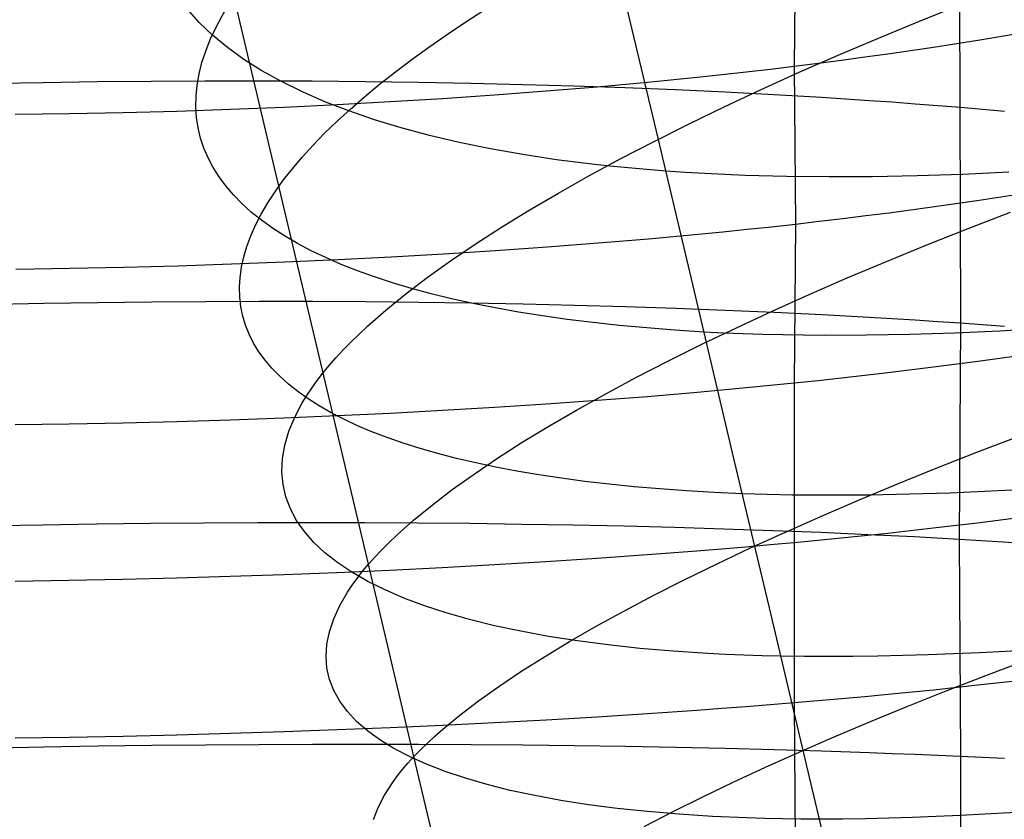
# Model space of a CAD drawing. Extents: x -383 to 1849, y -1185 to -529.
# Tile 552 of 656: x 411.67 to 420.64, y -1004.58 to -997.29. Entities that reach past the tile are written whole.
import ezdxf

# ---------------------------------------------------------------- set-up
doc = ezdxf.new("R2010")
doc.units = 0
doc.layers.add('PREDEFINITO', color=7, linetype='CONTINUOUS')

msp = doc.modelspace()

# ---------------------------------------------------------------- linework, layer by layer
at = {"layer": 'PREDEFINITO'}
for p, q in [((420.2329, -996.1281, 674.1965), (420.2443, -1000.0532, 674.9171)), ((418.7392, -996.2829, 647.5771), (418.7301, -997.7163, 647.9578)), ((417.4726, -998.3044, 499.5317), (417.1269, -996.8491, 499.939)), ((414.0228, -998.7685, 484.8167), (413.6116, -997.0372, 485.2384)), ((413.3041, -997.3154, 492.1991), (413.1971, -997.195, 491.7343)), ((419.8724, -997.3031, 476.544), (420.257, -997.1495, 476.2795)), ((413.4257, -997.4316, 492.6615), (413.3041, -997.3154, 492.1991)), ((419.4968, -997.4577, 476.8212), (419.8724, -997.3031, 476.544)), ((413.5616, -997.5438, 493.1211), (413.4257, -997.4316, 492.6615)), ((419.1305, -997.6133, 477.1105), (419.4968, -997.4577, 476.8212)), ((420.8007, -997.4127, 649.2038), (420.4041, -997.4791, 648.9265)), ((413.7117, -997.6516, 493.5772), (413.5616, -997.5438, 493.1211)), ((419.9984, -997.5428, 648.6628), (419.584, -997.6036, 648.4131)), ((420.4041, -997.4791, 648.9265), (419.9984, -997.5428, 648.6628)), ((418.7738, -997.7696, 477.4117), (419.1305, -997.6133, 477.1105)), ((419.3736, -997.6329, 648.2937), (419.1612, -997.6615, 648.178)), ((419.584, -997.6036, 648.4131), (419.3736, -997.6329, 648.2937)), ((413.8759, -997.755, 494.0294), (413.7117, -997.6516, 493.5772)), ((418.7301, -997.7163, 647.9578), (418.5116, -997.7425, 647.8535)), ((418.9466, -997.6893, 648.066), (418.7301, -997.7163, 647.9578)), ((418.7301, -997.7163, 647.9578), (418.74, -999.1551, 648.3188)), ((419.1612, -997.6615, 648.178), (418.9466, -997.6893, 648.066)), ((414.0539, -997.8538, 494.4772), (413.8759, -997.755, 494.0294)), ((417.8451, -997.8163, 647.5635), (417.3922, -997.8615, 647.3893)), ((418.0691, -997.7925, 647.6563), (417.8451, -997.8163, 647.5635)), ((418.2913, -997.7679, 647.753), (418.0691, -997.7925, 647.6563)), ((418.5116, -997.7425, 647.8535), (418.2913, -997.7679, 647.753)), ((418.4272, -997.9265, 477.7244), (418.7738, -997.7696, 477.4117)), ((411.3889, -997.8707, 676.9617), (411.8811, -997.8611, 676.9698)), ((411.8811, -997.8611, 676.9698), (412.3735, -997.8538, 676.9629)), ((412.3735, -997.8538, 676.9629), (412.8655, -997.8488, 676.9409)), ((412.8655, -997.8488, 676.9409), (413.3567, -997.8462, 676.9039)), ((413.3567, -997.8462, 676.9039), (413.8464, -997.8459, 676.852)), ((413.8464, -997.8459, 676.852), (414.3342, -997.8479, 676.7851)), ((414.2457, -997.948, 494.92), (414.0539, -997.8538, 494.4772)), ((414.3342, -997.8479, 676.7851), (414.8194, -997.8523, 676.7034)), ((414.8194, -997.8523, 676.7034), (415.3016, -997.859, 676.6067)), ((415.3016, -997.859, 676.6067), (415.7801, -997.868, 676.4953)), ((415.7801, -997.868, 676.4953), (416.2544, -997.8794, 676.369)), ((416.2544, -997.8794, 676.369), (416.724, -997.8931, 676.228)), ((416.933, -997.9036, 647.2305), (416.4682, -997.9424, 647.0869)), ((416.724, -997.8931, 676.228), (417.1884, -997.9092, 676.0722)), ((417.3922, -997.8615, 647.3893), (416.933, -997.9036, 647.2305)), ((417.1884, -997.9092, 676.0722), (417.6468, -997.9276, 675.9017)), ((414.451, -998.0374, 495.3574), (414.2457, -997.948, 494.92)), ((415.9982, -997.9781, 646.9585), (415.5237, -998.0106, 646.8454)), ((416.4682, -997.9424, 647.0869), (415.9982, -997.9781, 646.9585)), ((417.6468, -997.9276, 675.9017), (418.099, -997.9484, 675.7166)), ((418.0911, -998.0837, 478.0482), (418.4272, -997.9265, 477.7244)), ((418.099, -997.9484, 675.7166), (418.5441, -997.9716, 675.5168)), ((418.5441, -997.9716, 675.5168), (418.9818, -997.9972, 675.3025)), ((418.9818, -997.9972, 675.3025), (419.4115, -998.0251, 675.0735)), ((414.078, -998.0889, 646.5968), (413.5906, -998.1086, 646.5441)), ((414.563, -998.066, 646.6646), (414.078, -998.0889, 646.5968)), ((414.6697, -998.1219, 495.7888), (414.451, -998.0374, 495.3574)), ((415.0451, -998.0399, 646.7474), (414.563, -998.066, 646.6646)), ((415.5237, -998.0106, 646.8454), (415.0451, -998.0399, 646.7474)), ((417.7657, -998.2412, 478.3827), (418.0911, -998.0837, 478.0482)), ((419.4115, -998.0251, 675.0735), (419.6231, -998.0399, 674.9536)), ((419.6231, -998.0399, 674.9536), (419.8325, -998.0554, 674.8301)), ((419.8325, -998.0554, 674.8301), (420.0397, -998.0714, 674.7029)), ((420.0397, -998.0714, 674.7029), (420.2445, -998.0881, 674.5721)), ((420.2445, -998.0881, 674.5721), (420.4468, -998.1053, 674.4377)), ((412.1195, -998.1485, 646.4761), (411.6279, -998.1553, 646.4833)), ((412.6108, -998.1384, 646.4838), (412.1195, -998.1485, 646.4761)), ((413.1014, -998.1251, 646.5064), (412.6108, -998.1384, 646.4838)), ((413.5906, -998.1086, 646.5441), (413.1014, -998.1251, 646.5064)), ((414.9017, -998.2014, 496.2138), (414.6697, -998.1219, 495.7888)), ((420.4468, -998.1053, 674.4377), (420.6468, -998.1231, 674.2997)), ((415.1468, -998.2757, 496.6318), (414.9017, -998.2014, 496.2138)), ((417.4515, -998.3988, 478.7276), (417.7657, -998.2412, 478.3827)), ((415.4048, -998.3447, 497.0422), (415.1468, -998.2757, 496.6318)), ((415.6755, -998.4084, 497.4447), (415.4048, -998.3447, 497.0422)), ((417.8197, -999.7665, 499.1519), (417.4726, -998.3044, 499.5317)), ((415.9589, -998.4665, 497.8387), (415.6755, -998.4084, 497.4447)), ((417.1488, -998.5562, 479.0825), (417.4515, -998.3988, 478.7276)), ((416.2547, -998.5189, 498.2236), (415.9589, -998.4665, 497.8387)), ((416.5628, -998.5656, 498.599), (416.2547, -998.5189, 498.2236)), ((416.8831, -998.6064, 498.9643), (416.5628, -998.5656, 498.599)), ((416.8581, -998.7132, 479.4471), (417.1488, -998.5562, 479.0825)), ((417.0477, -998.6246, 499.1431), (416.8831, -998.6064, 498.9643)), ((417.2153, -998.6412, 499.3191), (417.0477, -998.6246, 499.1431)), ((416.5796, -998.8698, 479.8209), (416.8581, -998.7132, 479.4471)), ((417.3858, -998.6563, 499.4924), (417.2153, -998.6412, 499.3191)), ((417.5593, -998.6698, 499.6628), (417.3858, -998.6563, 499.4924)), ((417.7356, -998.6818, 499.8304), (417.5593, -998.6698, 499.6628)), ((417.9149, -998.6922, 499.995), (417.7356, -998.6818, 499.8304)), ((418.0969, -998.7011, 500.1567), (417.9149, -998.6922, 499.995)), ((418.2816, -998.7085, 500.3155), (418.0969, -998.7011, 500.1567)), ((418.6589, -998.7186, 500.624), (418.2816, -998.7085, 500.3155)), ((419.0463, -998.7227, 500.9206), (418.6589, -998.7186, 500.624)), ((419.4433, -998.7208, 501.205), (419.0463, -998.7227, 500.9206)), ((419.8493, -998.713, 501.477), (419.4433, -998.7208, 501.205)), ((420.2638, -998.6993, 501.7366), (419.8493, -998.713, 501.477)), ((420.6862, -998.68, 501.9835), (420.2638, -998.6993, 501.7366)), ((414.8488, -1002.2524, 484.0746), (414.0228, -998.7685, 484.8167)), ((416.3138, -999.0258, 480.2036), (416.5796, -998.8698, 479.8209)), ((420.8103, -998.8767, 649.5679), (420.4138, -998.9376, 649.29)), ((420.4138, -998.9376, 649.29), (420.0083, -998.9959, 649.0256)), ((416.061, -999.1809, 480.5949), (416.3138, -999.0258, 480.2036)), ((419.3835, -999.0786, 648.6556), (419.171, -999.1048, 648.5396)), ((419.5939, -999.0517, 648.7753), (419.3835, -999.0786, 648.6556)), ((420.0083, -998.9959, 649.0256), (419.5939, -999.0517, 648.7753)), ((420.3143, -999.1933, 476.1544), (420.6995, -999.0448, 475.8892)), ((418.74, -999.1551, 648.3188), (418.5214, -999.1792, 648.2141)), ((418.74, -999.1551, 648.3188), (418.7295, -1000.6029, 648.6418)), ((418.9565, -999.1303, 648.4273), (418.74, -999.1551, 648.3188)), ((419.171, -999.1048, 648.5396), (418.9565, -999.1303, 648.4273)), ((415.8215, -999.3349, 480.9943), (416.061, -999.1809, 480.5949)), ((417.8548, -999.2472, 647.9232), (417.4017, -999.289, 647.7484)), ((418.0788, -999.2253, 648.0163), (417.8548, -999.2472, 647.9232)), ((418.301, -999.2026, 648.1133), (418.0788, -999.2253, 648.0163)), ((418.5214, -999.1792, 648.2141), (418.301, -999.2026, 648.1133)), ((419.9379, -999.3427, 476.4322), (420.3143, -999.1933, 476.1544)), ((415.5959, -999.4878, 481.4015), (415.8215, -999.3349, 480.9943)), ((416.9424, -999.3278, 647.589), (416.4774, -999.3638, 647.4449)), ((417.4017, -999.289, 647.7484), (416.9424, -999.3278, 647.589)), ((419.5708, -999.4928, 476.7222), (419.9379, -999.3427, 476.4322)), ((415.5324, -999.4272, 647.2023), (415.0536, -999.4546, 647.1038)), ((416.0072, -999.397, 647.3159), (415.5324, -999.4272, 647.2023)), ((416.4774, -999.3638, 647.4449), (416.0072, -999.397, 647.3159)), ((413.5982, -999.5193, 646.899), (413.1087, -999.5351, 646.861)), ((414.086, -999.5006, 646.9522), (413.5982, -999.5193, 646.899)), ((414.5713, -999.479, 647.0204), (414.086, -999.5006, 646.9522)), ((415.0536, -999.4546, 647.1038), (414.5713, -999.479, 647.0204)), ((415.3843, -999.6393, 481.8162), (415.5959, -999.4878, 481.4015)), ((419.2134, -999.6434, 477.0242), (419.5708, -999.4928, 476.7222)), ((412.1261, -999.558, 646.8299), (411.6342, -999.5651, 646.8368)), ((412.6178, -999.548, 646.8379), (412.1261, -999.558, 646.8299)), ((413.1087, -999.5351, 646.861), (412.6178, -999.548, 646.8379)), ((415.1873, -999.7893, 482.2379), (415.3843, -999.6393, 481.8162)), ((418.866, -999.7944, 477.3377), (419.2134, -999.6434, 477.0242)), ((415.0051, -999.9376, 482.6663), (415.1873, -999.7893, 482.2379)), ((418.1678, -1001.2365, 498.8011), (417.8197, -999.7665, 499.1519)), ((418.5289, -999.9455, 477.6623), (418.866, -999.7944, 477.3377)), ((411.3959, -999.8829, 677.3151), (411.8877, -999.8735, 677.3233)), ((411.8877, -999.8735, 677.3233), (412.3797, -999.866, 677.3163)), ((412.3797, -999.866, 677.3163), (412.8713, -999.8606, 677.2943)), ((412.8713, -999.8606, 677.2943), (413.3621, -999.8573, 677.2571)), ((413.3621, -999.8573, 677.2571), (413.8515, -999.8559, 677.205)), ((413.8515, -999.8559, 677.205), (414.3388, -999.8566, 677.1379)), ((414.3388, -999.8566, 677.1379), (414.8236, -999.8594, 677.0558)), ((414.8236, -999.8594, 677.0558), (415.3054, -999.8642, 676.9588)), ((415.3054, -999.8642, 676.9588), (415.7835, -999.871, 676.8469)), ((415.7835, -999.871, 676.8469), (416.2574, -999.8799, 676.7201)), ((416.2574, -999.8799, 676.7201), (416.7266, -999.8909, 676.5786)), ((416.7266, -999.8909, 676.5786), (417.1906, -999.9039, 676.4222)), ((414.8382, -1000.0839, 483.101), (415.0051, -999.9376, 482.6663)), ((417.1906, -999.9039, 676.4222), (417.6487, -999.919, 676.2512)), ((417.6487, -999.919, 676.2512), (418.1004, -999.9361, 676.0654)), ((418.1004, -999.9361, 676.0654), (418.5452, -999.9554, 675.8649)), ((418.2026, -1000.0967, 477.9977), (418.5289, -999.9455, 477.6623)), ((418.5452, -999.9554, 675.8649), (418.9826, -999.9767, 675.6499)), ((418.9826, -999.9767, 675.6499), (419.4119, -1000.0001, 675.4202)), ((419.4119, -1000.0001, 675.4202), (419.6234, -1000.0126, 675.2999)), ((419.6234, -1000.0126, 675.2999), (419.8327, -1000.0256, 675.1759)), ((419.8327, -1000.0256, 675.1759), (420.0397, -1000.0392, 675.0483)), ((420.0397, -1000.0392, 675.0483), (420.2443, -1000.0532, 674.9171)), ((420.2443, -1000.0532, 674.9171), (420.2332, -1002.0236, 675.2289)), ((420.2443, -1000.0532, 674.9171), (420.4466, -1000.0678, 674.7823)), ((420.4466, -1000.0678, 674.7823), (420.6464, -1000.0829, 674.6439)), ((414.6869, -1000.2282, 483.5416), (414.8382, -1000.0839, 483.101)), ((417.8874, -1000.2478, 478.3435), (418.2026, -1000.0967, 477.9977)), ((418.083, -1000.1453, 499.4532), (417.9074, -1000.1363, 499.2846)), ((418.2615, -1000.1528, 499.6189), (418.083, -1000.1453, 499.4532)), ((418.4427, -1000.1587, 499.7817), (418.2615, -1000.1528, 499.6189)), ((418.6267, -1000.1632, 499.9414), (418.4427, -1000.1587, 499.7817)), ((419.7843, -1000.1594, 500.8366), (419.3886, -1000.1664, 500.5504)), ((420.189, -1000.1466, 501.1103), (419.7843, -1000.1594, 500.8366)), ((420.6023, -1000.1283, 501.3714), (420.189, -1000.1466, 501.1103)), ((421.0237, -1000.1045, 501.6199), (420.6023, -1000.1283, 501.3714)), ((414.6172, -1000.2995, 483.7641), (414.6869, -1000.2282, 483.5416)), ((417.5837, -1000.3985, 478.6994), (417.8874, -1000.2478, 478.3435)), ((419.0026, -1000.1677, 500.252), (418.6267, -1000.1632, 499.9414)), ((419.3886, -1000.1664, 500.5504), (419.0026, -1000.1677, 500.252)), ((414.5516, -1000.3702, 483.9879), (414.6172, -1000.2995, 483.7641)), ((414.49, -1000.4403, 484.213), (414.5516, -1000.3702, 483.9879)), ((417.2918, -1000.5487, 479.065), (417.5837, -1000.3985, 478.6994)), ((420.4037, -1000.4045, 649.6173), (419.998, -1000.4577, 649.3518)), ((420.8003, -1000.3491, 649.8965), (420.4037, -1000.4045, 649.6173)), ((414.3794, -1000.5787, 484.6669), (414.4326, -1000.5098, 484.4393)), ((414.4326, -1000.5098, 484.4393), (414.49, -1000.4403, 484.213)), ((419.5835, -1000.5085, 649.1004), (419.3731, -1000.533, 648.9801)), ((419.998, -1000.4577, 649.3518), (419.5835, -1000.5085, 649.1004)), ((414.3303, -1000.6468, 484.8956), (414.3794, -1000.5787, 484.6669)), ((417.0122, -1000.6983, 479.4399), (417.2918, -1000.5487, 479.065)), ((418.7295, -1000.6029, 648.6418), (418.511, -1000.6249, 648.5367)), ((418.7295, -1000.6029, 648.6418), (418.7274, -1002.0566, 648.9411)), ((418.946, -1000.5802, 648.7508), (418.7295, -1000.6029, 648.6418)), ((419.1605, -1000.5569, 648.8636), (418.946, -1000.5802, 648.7508)), ((419.3731, -1000.533, 648.9801), (419.1605, -1000.5569, 648.8636)), ((414.2854, -1000.7143, 485.1254), (414.3303, -1000.6468, 484.8956)), ((416.7451, -1000.847, 479.8238), (417.0122, -1000.6983, 479.4399)), ((417.8444, -1000.6872, 648.2445), (417.3914, -1000.7255, 648.069)), ((418.0683, -1000.6671, 648.3381), (417.8444, -1000.6872, 648.2445)), ((418.2906, -1000.6463, 648.4355), (418.0683, -1000.6671, 648.3381)), ((418.511, -1000.6249, 648.5367), (418.2906, -1000.6463, 648.4355)), ((414.1752, -1000.9127, 485.8207), (414.2445, -1000.7811, 485.3562)), ((414.2445, -1000.7811, 485.3562), (414.2854, -1000.7143, 485.1254)), ((416.9322, -1000.7612, 647.9089), (416.4674, -1000.7943, 647.7641)), ((417.3914, -1000.7255, 648.069), (416.9322, -1000.7612, 647.9089)), ((415.0443, -1000.8783, 647.4216), (414.5622, -1000.9011, 647.338)), ((415.5229, -1000.8529, 647.5205), (415.0443, -1000.8783, 647.4216)), ((415.9974, -1000.8249, 647.6347), (415.5229, -1000.8529, 647.5205)), ((416.4674, -1000.7943, 647.7641), (415.9974, -1000.8249, 647.6347)), ((416.491, -1000.9948, 480.2163), (416.7451, -1000.847, 479.8238)), ((412.6101, -1000.9664, 647.1548), (412.1188, -1000.9762, 647.1467)), ((413.1006, -1000.954, 647.1779), (412.6101, -1000.9664, 647.1548)), ((413.5898, -1000.939, 647.2161), (413.1006, -1000.954, 647.1779)), ((414.0772, -1000.9213, 647.2695), (413.5898, -1000.939, 647.2161)), ((414.5622, -1000.9011, 647.338), (414.0772, -1000.9213, 647.2695)), ((414.1221, -1001.0413, 486.2884), (414.1752, -1000.9127, 485.8207)), ((412.1188, -1000.9762, 647.1467), (411.6272, -1000.9834, 647.1537)), ((414.0851, -1001.167, 486.7589), (414.1221, -1001.0413, 486.2884)), ((416.2503, -1001.1414, 480.6169), (416.491, -1000.9948, 480.2163)), ((416.0233, -1001.2867, 481.0255), (416.2503, -1001.1414, 480.6169)), ((420.3933, -1001.2325, 476.0824), (420.7714, -1001.088, 475.8031)), ((414.0641, -1001.2896, 487.2316), (414.0851, -1001.167, 486.7589)), ((418.5178, -1002.7123, 498.4792), (418.1678, -1001.2365, 498.8011)), ((420.0245, -1001.3775, 476.3741), (420.3933, -1001.2325, 476.0824)), ((414.0589, -1001.409, 487.7061), (414.0641, -1001.2896, 487.2316)), ((415.8103, -1001.4305, 481.4415), (416.0233, -1001.2867, 481.0255)), ((414.0693, -1001.5252, 488.1818), (414.0589, -1001.409, 487.7061)), ((419.6652, -1001.5228, 476.6777), (420.0245, -1001.3775, 476.3741)), ((415.6118, -1001.5726, 481.8647), (415.8103, -1001.4305, 481.4415)), ((414.0952, -1001.638, 488.6581), (414.0693, -1001.5252, 488.1818)), ((415.4281, -1001.7129, 482.2946), (415.6118, -1001.5726, 481.8647)), ((419.3159, -1001.6682, 476.9929), (419.6652, -1001.5228, 476.6777)), ((414.1364, -1001.7474, 489.1347), (414.0952, -1001.638, 488.6581)), ((418.9768, -1001.8137, 477.3192), (419.3159, -1001.6682, 476.9929)), ((414.1928, -1001.8532, 489.6109), (414.1364, -1001.7474, 489.1347)), ((415.2596, -1001.8512, 482.7309), (415.4281, -1001.7129, 482.2946)), ((414.2642, -1001.9554, 490.0863), (414.1928, -1001.8532, 489.6109)), ((415.1066, -1001.9873, 483.1733), (415.2596, -1001.8512, 482.7309)), ((418.6485, -1001.9589, 477.6565), (418.9768, -1001.8137, 477.3192)), ((420.798, -1001.8271, 650.2032), (420.4014, -1001.8771, 649.9224)), ((411.3841, -1001.9013, 677.6252), (411.8758, -1001.892, 677.6341)), ((411.8758, -1001.892, 677.6341), (412.3677, -1001.8843, 677.6277)), ((412.3677, -1001.8843, 677.6277), (412.8594, -1001.8784, 677.6063)), ((412.8594, -1001.8784, 677.6063), (413.3501, -1001.8742, 677.5697)), ((413.3501, -1001.8742, 677.5697), (413.8394, -1001.8718, 677.518)), ((413.8394, -1001.8718, 677.518), (414.3267, -1001.8711, 677.4513)), ((414.3505, -1002.0538, 490.5603), (414.2642, -1001.9554, 490.0863)), ((414.3267, -1001.8711, 677.4513), (414.8116, -1001.8722, 677.3696)), ((414.8116, -1001.8722, 677.3696), (415.2933, -1001.875, 677.2729)), ((415.2933, -1001.875, 677.2729), (415.7714, -1001.8796, 677.1612)), ((415.7714, -1001.8796, 677.1612), (416.2454, -1001.8859, 677.0346)), ((416.2454, -1001.8859, 677.0346), (416.7147, -1001.894, 676.8931)), ((416.7147, -1001.894, 676.8931), (417.1787, -1001.9039, 676.7368)), ((417.1787, -1001.9039, 676.7368), (417.6368, -1001.9156, 676.5656)), ((417.6368, -1001.9156, 676.5656), (418.0887, -1001.9291, 676.3796)), ((418.0887, -1001.9291, 676.3796), (418.5336, -1001.9444, 676.1789)), ((418.5336, -1001.9444, 676.1789), (418.971, -1001.9615, 675.9634)), ((419.9957, -1001.9251, 649.6553), (419.5813, -1001.9711, 649.4024)), ((420.4014, -1001.8771, 649.9224), (419.9957, -1001.9251, 649.6553)), ((415.0361, -1002.0545, 483.3966), (415.1066, -1001.9873, 483.1733)), ((418.3313, -1002.1038, 478.0041), (418.6485, -1001.9589, 477.6565)), ((418.9439, -1002.0361, 649.0507), (418.7274, -1002.0566, 648.9411)), ((419.1584, -1002.0149, 649.1642), (418.9439, -1002.0361, 649.0507)), ((418.971, -1001.9615, 675.9634), (419.4005, -1001.9804, 675.7332)), ((419.3709, -1001.9933, 649.2814), (419.1584, -1002.0149, 649.1642)), ((419.5813, -1001.9711, 649.4024), (419.3709, -1001.9933, 649.2814)), ((419.4005, -1001.9804, 675.7332), (419.6121, -1001.9905, 675.6127)), ((419.6121, -1001.9905, 675.6127), (419.8214, -1002.0011, 675.4884)), ((419.8214, -1002.0011, 675.4884), (420.0285, -1002.0121, 675.3605)), ((420.0285, -1002.0121, 675.3605), (420.2332, -1002.0236, 675.2289)), ((420.2332, -1002.0236, 675.2289), (420.4356, -1002.0355, 675.0937)), ((420.2332, -1002.0236, 675.2289), (420.244, -1004.0015, 675.4895)), ((420.4356, -1002.0355, 675.0937), (420.6354, -1002.0479, 674.9549)), ((414.4514, -1002.1485, 491.0324), (414.3505, -1002.0538, 490.5603)), ((414.9071, -1002.1871, 483.8473), (414.9696, -1002.1211, 483.6213)), ((414.9696, -1002.1211, 483.6213), (415.0361, -1002.0545, 483.3966)), ((417.8424, -1002.1332, 648.5413), (417.3894, -1002.1681, 648.3647)), ((418.0663, -1002.1149, 648.6355), (417.8424, -1002.1332, 648.5413)), ((418.0255, -1002.2482, 478.3619), (418.3313, -1002.1038, 478.0041)), ((418.2885, -1002.0961, 648.7334), (418.0663, -1002.1149, 648.6355)), ((418.5089, -1002.0766, 648.8353), (418.2885, -1002.0961, 648.7334)), ((418.7274, -1002.0566, 648.9411), (418.5089, -1002.0766, 648.8353)), ((418.7274, -1002.0566, 648.9411), (418.7293, -1003.5162, 649.2134)), ((420.6354, -1002.0479, 674.9549), (420.8329, -1002.0608, 674.8126)), ((414.567, -1002.2392, 491.5021), (414.4514, -1002.1485, 491.0324)), ((414.8488, -1002.2524, 484.0746), (414.9071, -1002.1871, 483.8473)), ((416.9303, -1002.2008, 648.2036), (416.4655, -1002.2311, 648.0579)), ((417.3894, -1002.1681, 648.3647), (416.9303, -1002.2008, 648.2036)), ((415.0426, -1002.3085, 647.7131), (414.5606, -1002.3297, 647.6288)), ((414.6969, -1002.3259, 491.9689), (414.567, -1002.2392, 491.5021)), ((414.7947, -1002.317, 484.3031), (414.8488, -1002.2524, 484.0746)), ((415.2623, -1004.0058, 483.7627), (414.8488, -1002.2524, 484.0746)), ((415.5211, -1002.285, 647.8127), (415.0426, -1002.3085, 647.7131)), ((415.9956, -1002.2592, 647.9276), (415.5211, -1002.285, 647.8127)), ((416.4655, -1002.2311, 648.0579), (415.9956, -1002.2592, 647.9276)), ((417.7316, -1002.392, 478.7294), (418.0255, -1002.2482, 478.3619)), ((412.1174, -1002.4011, 647.4356), (411.6259, -1002.4084, 647.4424)), ((412.6086, -1002.3914, 647.4439), (412.1174, -1002.4011, 647.4356)), ((413.0991, -1002.3794, 647.4673), (412.6086, -1002.3914, 647.4439)), ((413.5883, -1002.3652, 647.5059), (413.0991, -1002.3794, 647.4673)), ((414.0756, -1002.3486, 647.5597), (413.5883, -1002.3652, 647.5059)), ((414.5606, -1002.3297, 647.6288), (414.0756, -1002.3486, 647.5597)), ((414.8411, -1002.4085, 492.4322), (414.6969, -1002.3259, 491.9689)), ((414.6988, -1002.4443, 484.7635), (414.7446, -1002.381, 484.5328)), ((414.7446, -1002.381, 484.5328), (414.7947, -1002.317, 484.3031)), ((417.4498, -1002.5349, 479.1063), (417.7316, -1002.392, 478.7294)), ((414.657, -1002.5069, 484.9954), (414.6988, -1002.4443, 484.7635)), ((414.9994, -1002.4869, 492.8915), (414.8411, -1002.4085, 492.4322)), ((415.1716, -1002.561, 493.3463), (414.9994, -1002.4869, 492.8915)), ((414.5857, -1002.6299, 485.4618), (414.657, -1002.5069, 484.9954)), ((415.3576, -1002.6307, 493.7962), (415.1716, -1002.561, 493.3463)), ((417.1806, -1002.6768, 479.4921), (417.4498, -1002.5349, 479.1063)), ((414.5306, -1002.75, 485.9317), (414.5857, -1002.6299, 485.4618)), ((415.5572, -1002.696, 494.2405), (415.3576, -1002.6307, 493.7962)), ((414.4916, -1002.8671, 486.4043), (414.5306, -1002.75, 485.9317)), ((415.7702, -1002.7566, 494.6788), (415.5572, -1002.696, 494.2405)), ((415.9966, -1002.8126, 495.1105), (415.7702, -1002.7566, 494.6788)), ((416.9243, -1002.8176, 479.8866), (417.1806, -1002.6768, 479.4921)), ((418.8699, -1004.193, 498.1846), (418.5178, -1002.7123, 498.4792)), ((416.2362, -1002.8639, 495.5351), (415.9966, -1002.8126, 495.1105)), ((416.6814, -1002.957, 480.2892), (416.9243, -1002.8176, 479.8866)), ((414.4685, -1002.9811, 486.8793), (414.4916, -1002.8671, 486.4043)), ((416.4887, -1002.9102, 495.9521), (416.2362, -1002.8639, 495.5351)), ((416.7541, -1002.9517, 496.3611), (416.4887, -1002.9102, 495.9521)), ((414.4611, -1003.0919, 487.3561), (414.4685, -1002.9811, 486.8793)), ((416.4522, -1003.095, 480.6998), (416.6814, -1002.957, 480.2892)), ((417.0322, -1002.988, 496.7613), (416.7541, -1002.9517, 496.3611)), ((417.3229, -1003.0193, 497.1525), (417.0322, -1002.988, 496.7613)), ((417.6259, -1003.0453, 497.5339), (417.3229, -1003.0193, 497.1525)), ((414.4694, -1003.1994, 487.8341), (414.4611, -1003.0919, 487.3561)), ((416.237, -1003.2313, 481.1178), (416.4522, -1003.095, 480.6998)), ((417.9411, -1003.066, 497.9052), (417.6259, -1003.0453, 497.5339)), ((418.1033, -1003.0743, 498.0868), (417.9411, -1003.066, 497.9052)), ((418.2684, -1003.0812, 498.2657), (418.1033, -1003.0743, 498.0868)), ((418.4365, -1003.0868, 498.4418), (418.2684, -1003.0812, 498.2657)), ((418.6076, -1003.0909, 498.615), (418.4365, -1003.0868, 498.4418)), ((414.4931, -1003.3036, 488.3128), (414.4694, -1003.1994, 487.8341)), ((420.4755, -1003.2678, 476.0566), (420.8455, -1003.1282, 475.7644)), ((416.0363, -1003.3659, 481.543), (416.237, -1003.2313, 481.1178)), ((420.115, -1003.4075, 476.3609), (420.4755, -1003.2678, 476.0566)), ((414.5322, -1003.4043, 488.7918), (414.4931, -1003.3036, 488.3128)), ((415.8504, -1003.4984, 481.9749), (416.0363, -1003.3659, 481.543)), ((420.4033, -1003.3561, 650.1978), (419.9976, -1003.3988, 649.9299)), ((420.7998, -1003.3117, 650.4795), (420.4033, -1003.3561, 650.1978)), ((414.5864, -1003.5015, 489.2705), (414.5322, -1003.4043, 488.7918)), ((419.1603, -1003.4789, 649.4373), (418.9458, -1003.4978, 649.3234)), ((419.3728, -1003.4596, 649.5549), (419.1603, -1003.4789, 649.4373)), ((419.5832, -1003.4398, 649.6762), (419.3728, -1003.4596, 649.5549)), ((419.9976, -1003.3988, 649.9299), (419.5832, -1003.4398, 649.6762)), ((419.7644, -1003.5471, 476.6767), (420.115, -1003.4075, 476.3609)), ((414.6556, -1003.5951, 489.7483), (414.5864, -1003.5015, 489.2705)), ((415.6796, -1003.6289, 482.4132), (415.8504, -1003.4984, 481.9749)), ((418.0682, -1003.5684, 648.9069), (417.8442, -1003.5848, 648.8124)), ((418.2904, -1003.5515, 649.0052), (418.0682, -1003.5684, 648.9069)), ((418.5108, -1003.5341, 649.1074), (418.2904, -1003.5515, 649.0052)), ((418.7293, -1003.5162, 649.2134), (418.5108, -1003.5341, 649.1074)), ((418.9458, -1003.4978, 649.3234), (418.7293, -1003.5162, 649.2134)), ((418.7293, -1003.5162, 649.2134), (418.7399, -1004.9791, 649.4604)), ((419.4241, -1003.6865, 477.0038), (419.7644, -1003.5471, 476.6767)), ((414.7396, -1003.6849, 490.2247), (414.6556, -1003.5951, 489.7483)), ((415.5245, -1003.757, 482.8575), (415.6796, -1003.6289, 482.4132)), ((416.9322, -1003.6456, 648.4736), (416.4674, -1003.6731, 648.3274)), ((417.3913, -1003.6162, 648.6353), (416.9322, -1003.6456, 648.4736)), ((417.8442, -1003.5848, 648.8124), (417.3913, -1003.6162, 648.6353)), ((415.0443, -1003.7435, 647.9813), (414.5623, -1003.7629, 647.8967)), ((414.8384, -1003.771, 490.6993), (414.7396, -1003.6849, 490.2247)), ((415.5229, -1003.722, 648.0813), (415.0443, -1003.7435, 647.9813)), ((415.9974, -1003.6985, 648.1967), (415.5229, -1003.722, 648.0813)), ((416.4674, -1003.6731, 648.3274), (415.9974, -1003.6985, 648.1967)), ((419.0944, -1003.8255, 477.3418), (419.4241, -1003.6865, 477.0038)), ((412.1189, -1003.8303, 647.7024), (411.6274, -1003.8378, 647.7091)), ((412.6102, -1003.8209, 647.7109), (412.1189, -1003.8303, 647.7024)), ((413.1007, -1003.8094, 647.7345), (412.6102, -1003.8209, 647.7109)), ((413.5899, -1003.7959, 647.7733), (413.1007, -1003.8094, 647.7345)), ((414.0773, -1003.7804, 647.8274), (413.5899, -1003.7959, 647.7733)), ((414.5623, -1003.7629, 647.8967), (414.0773, -1003.7804, 647.8274)), ((414.9518, -1003.8533, 491.1715), (414.8384, -1003.771, 490.6993)), ((415.3852, -1003.8827, 483.3075), (415.4528, -1003.8202, 483.0818)), ((415.4528, -1003.8202, 483.0818), (415.5245, -1003.757, 482.8575)), ((418.7757, -1003.964, 477.6902), (419.0944, -1003.8255, 477.3418)), ((411.3959, -1003.9257, 677.8924), (411.8877, -1003.9166, 677.901)), ((411.8877, -1003.9166, 677.901), (412.3797, -1003.9089, 677.8943)), ((412.3797, -1003.9089, 677.8943), (412.8713, -1003.9026, 677.8725)), ((412.8713, -1003.9026, 677.8725), (413.3621, -1003.8978, 677.8355)), ((413.3621, -1003.8978, 677.8355), (413.8514, -1003.8944, 677.7834)), ((413.8514, -1003.8944, 677.7834), (414.3387, -1003.8925, 677.7163)), ((414.3387, -1003.8925, 677.7163), (414.8235, -1003.892, 677.6342)), ((414.8235, -1003.892, 677.6342), (415.3053, -1003.893, 677.5371)), ((415.0795, -1003.9315, 491.6407), (414.9518, -1003.8533, 491.1715)), ((415.3053, -1003.893, 677.5371), (415.7833, -1003.8954, 677.425)), ((415.3217, -1003.9446, 483.5345), (415.3852, -1003.8827, 483.3075)), ((415.7833, -1003.8954, 677.425), (416.2572, -1003.8993, 677.298)), ((416.2572, -1003.8993, 677.298), (416.7264, -1003.9047, 677.1561)), ((416.7264, -1003.9047, 677.1561), (417.1903, -1003.9115, 676.9994)), ((417.1903, -1003.9115, 676.9994), (417.6484, -1003.9199, 676.8278)), ((417.6484, -1003.9199, 676.8278), (418.1001, -1003.9297, 676.6415)), ((418.1001, -1003.9297, 676.6415), (418.5449, -1003.941, 676.4404)), ((415.2215, -1004.0058, 492.1065), (415.0795, -1003.9315, 491.6407)), ((415.2071, -1004.0663, 483.9922), (415.2623, -1004.0058, 483.7627)), ((415.3776, -1004.0759, 492.5683), (415.2215, -1004.0058, 492.1065)), ((415.2623, -1004.0058, 483.7627), (415.3217, -1003.9446, 483.5345)), ((415.682, -1005.7604, 483.4652), (415.2623, -1004.0058, 483.7627)), ((418.4685, -1004.1018, 478.0488), (418.7757, -1003.964, 477.6902)), ((418.5449, -1003.941, 676.4404), (418.9823, -1003.9539, 676.2247)), ((418.9823, -1003.9539, 676.2247), (419.4116, -1003.9682, 675.9942)), ((419.4116, -1003.9682, 675.9942), (419.6231, -1003.976, 675.8735)), ((419.6231, -1003.976, 675.8735), (419.8324, -1003.9841, 675.7491)), ((419.8324, -1003.9841, 675.7491), (420.0393, -1003.9926, 675.6211)), ((420.0393, -1003.9926, 675.6211), (420.244, -1004.0015, 675.4895)), ((420.244, -1004.0015, 675.4895), (420.4462, -1004.0107, 675.3542)), ((420.244, -1004.0015, 675.4895), (420.2451, -1005.9848, 675.7157)), ((420.4462, -1004.0107, 675.3542), (420.646, -1004.0204, 675.2153)), ((415.156, -1004.1261, 484.2228), (415.2071, -1004.0663, 483.9922)), ((415.5477, -1004.1417, 493.0255), (415.3776, -1004.0759, 492.5683)), ((418.173, -1004.2388, 478.4172), (418.4685, -1004.1018, 478.0488)), ((415.0662, -1004.2435, 484.6872), (415.1091, -1004.1852, 484.4545)), ((415.1091, -1004.1852, 484.4545), (415.156, -1004.1261, 484.2228)), ((415.7316, -1004.2033, 493.4778), (415.5477, -1004.1417, 493.0255)), ((419.2221, -1005.6803, 497.9201), (418.8699, -1004.193, 498.1846)), ((414.9928, -1004.3581, 485.1555), (415.0662, -1004.2435, 484.6872)), ((415.9292, -1004.2605, 493.9245), (415.7316, -1004.2033, 493.4778)), ((416.1402, -1004.3133, 494.3652), (415.9292, -1004.2605, 493.9245)), ((417.8896, -1004.3748, 478.795), (418.173, -1004.2388, 478.4172)), ((414.9357, -1004.4696, 485.6272), (414.9928, -1004.3581, 485.1555)), ((416.3646, -1004.3615, 494.7992), (416.1402, -1004.3133, 494.3652)), ((416.6023, -1004.405, 495.2261), (416.3646, -1004.3615, 494.7992)), ((417.6188, -1004.5096, 479.1818), (417.8896, -1004.3748, 478.795)), ((416.8529, -1004.4438, 495.6454), (416.6023, -1004.405, 495.2261)), ((417.1165, -1004.4778, 496.0564), (416.8529, -1004.4438, 495.6454)), ((414.8946, -1004.578, 486.1016), (414.9357, -1004.4696, 485.6272)), ((417.3929, -1004.5069, 496.4588), (417.1165, -1004.4778, 496.0564)), ((417.3609, -1004.6431, 479.5773), (417.6188, -1004.5096, 479.1818)), ((417.6818, -1004.531, 496.852), (417.3929, -1004.5069, 496.4588)), ((417.9832, -1004.5501, 497.2354), (417.6818, -1004.531, 496.852)), ((418.297, -1004.564, 497.6086), (417.9832, -1004.5501, 497.2354)), ((418.4584, -1004.569, 497.7912), (418.297, -1004.564, 497.6086)), ((418.6228, -1004.5726, 497.971), (418.4584, -1004.569, 497.7912)), ((418.7903, -1004.575, 498.148), (418.6228, -1004.5726, 497.971)), ((418.9607, -1004.576, 498.322), (418.7903, -1004.575, 498.148))]:
    msp.add_line(p, q, dxfattribs=at)
at = {"layer": 'PREDEFINITO', "extrusion": (0.213765, -0.938142, -0.272387)}
msp.add_arc((196.1822, 761.0242, 891.605), 14.9987, 136.69681, 311.9918, dxfattribs=at)
at = {"layer": 'PREDEFINITO', "extrusion": (0.21486, -0.942961, -0.254284)}
msp.add_arc((196.1991, 744.2072, 907.4751), 14.9969, 136.70263, 308.45179, dxfattribs=at)
at = {"layer": 'PREDEFINITO', "extrusion": (0.214891, -0.942976, -0.2542)}
msp.add_arc((196.1334, 743.9283, 907.5453), 15.1106, 62.86138, 136.05375, dxfattribs=at)
at = {"layer": 'PREDEFINITO', "extrusion": (0.215928, -0.947434, -0.2361)}
msp.add_arc((196.1464, 726.849, 923.0294), 15.1637, 65.71966, 135.96811, dxfattribs=at)
at = {"layer": 'PREDEFINITO', "extrusion": (0.216902, -0.951578, -0.217838)}
msp.add_arc((196.1657, 709.3802, 938.2522), 15.2448, 68.60362, 135.84666, dxfattribs=at)
at = {"layer": 'PREDEFINITO', "extrusion": (0.217833, -0.955383, -0.19948)}
msp.add_arc((196.1257, 691.6763, 953.1675), 15.2672, 71.19416, 135.84364, dxfattribs=at)

doc.saveas('drawing.dxf')
